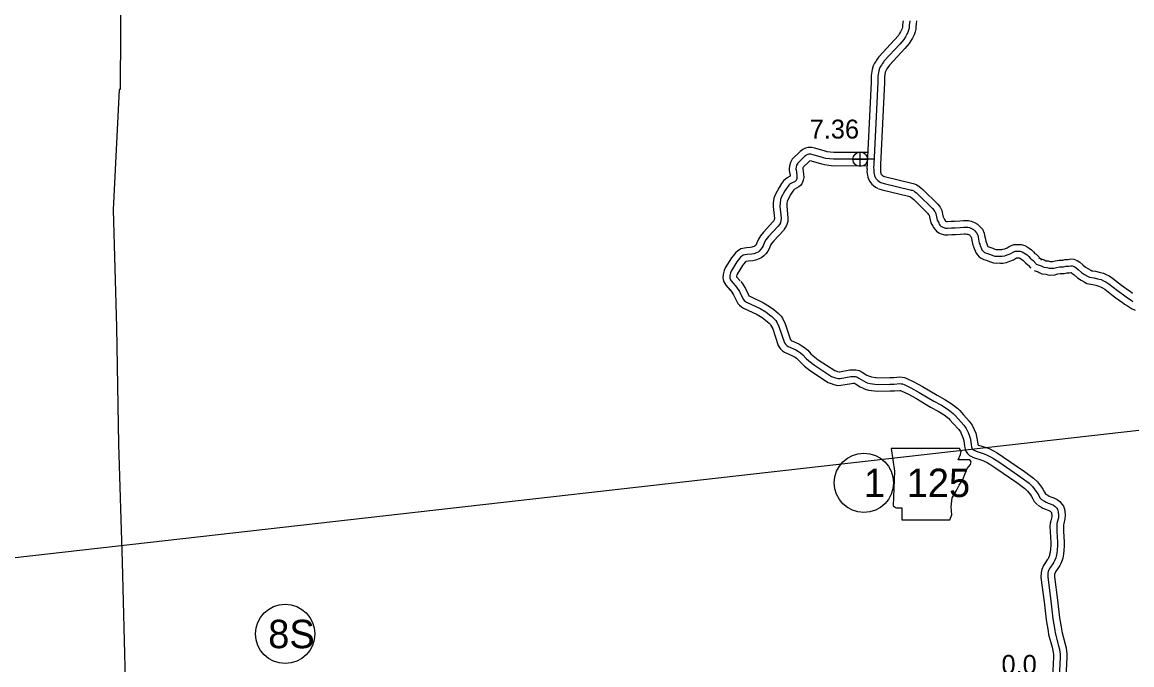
# Model space of a CAD drawing. Extents: x 31699 to 244310, y -8841 to 11474.
# Drawn here: x 144701 to 146350, y 140 to 1095 of the extents above; entities that cross this region are included whole.
import ezdxf

# ---------------------------------------------------------------- set-up
doc = ezdxf.new("R2010")
doc.units = 0
for name, color, linetype in [('B_Logo', 7, 'Continuous'), ('G-ANNO-TEXT', 7, 'Continuous'), ('Level 21', 7, 'Continuous'), ('Level 48', 7, 'Continuous'), ('Level 55', 7, 'Continuous'), ('R_Border Notes', 7, 'Continuous'), ('R_Logo', 7, 'Continuous'), ('R_XS_EARTHWORK_STAGE2', 7, 'Continuous'), ('S_WALL_ANNOT', 7, 'Continuous')]:
    doc.layers.add(name, color=color, linetype=linetype)

msp = doc.modelspace()

# ---------------------------------------------------------------- linework, layer by layer
at = {"layer": 'B_Logo'}
for points in [[(146019.9, 1097), (146019.5, 1093.6), (146019, 1090), (146018.7, 1086.3), (146018, 1083.3), (146017.1, 1079.9), (146015, 1076.2), (146013.5, 1073.2), (146010.9, 1069.4), (146004.9, 1062.5), (145981.8, 1037.5), (145980.7, 1035.8), (145978.6, 1033), (145977.6, 1031.3), (145976, 1028.9), (145974.7, 1026.5), (145973.7, 1022.7), (145972.5, 1014.8), (145972.3, 1011.6), (145972.3, 1005.8), (145966.5, 883.9), (145966.2, 878.5), (145966.4, 876.8), (145966.3, 873.6), (145966.6, 871.3), (145966.9, 869.4), (145967.3, 867.4), (145967.9, 865.8), (145968.7, 863.8), (145969.5, 862.7), (145970.6, 861.6), (145972.6, 859.7), (145974.2, 858.3), (145977, 857)], [(145967.7, 891.8), (145906.7, 891.4), (145900.6, 892), (145895, 892.8), (145891.6, 893.6), (145876.5, 898.1), (145872.9, 898.9), (145870.9, 899.1), (145869.8, 899), (145868.5, 898.7), (145866, 897.5), (145864.8, 896.7), (145863.6, 895.6), (145853.4, 885.6), (145851.8, 882.8), (145851, 880.1), (145850.8, 877.2), (145850.9, 875.9), (145852.2, 868.2), (145852.3, 865), (145852, 862.9), (145851.4, 861.2), (145850.9, 860.1), (145850.4, 859.4), (145849.4, 858.5), (145843, 855.2), (145841.7, 854.3), (145840, 852.7), (145837.8, 849.7), (145834.4, 844.4), (145828.9, 834.4), (145827.9, 831.4), (145827.1, 826.1), (145827, 821.7), (145828.7, 803.8), (145828.5, 800.4), (145827.6, 797), (145826.1, 794.4), (145824.4, 792.1), (145810.2, 776.5), (145806.2, 771.8), (145804.1, 768.1), (145801.9, 763), (145800.4, 760.3), (145798.6, 757.7), (145795.9, 754.8)], [(145977, 857), (145981.7, 855.5), (146020.4, 846.1), (146022.1, 845.7), (146023.4, 845.3), (146025.7, 844.4), (146027.6, 843.1), (146029.6, 841.5), (146032.5, 839.1), (146053.8, 818.1), (146055.4, 816), (146056.7, 814.3), (146057.4, 813.3), (146058, 811.9), (146058.4, 810.5), (146058.9, 808.1), (146059.8, 803.3), (146060.4, 800.8), (146062.8, 796.9), (146063.6, 795.2), (146064.7, 793.7), (146066.2, 792.1), (146067.9, 790.9), (146068.9, 790.4), (146073, 789), (146076.1, 789.1), (146081.8, 789.3), (146087.1, 789.6), (146094.6, 790.1), (146100, 790.5), (146102.8, 790.6), (146106, 790.3), (146108.7, 789.9), (146111.7, 788.7), (146114.5, 786.9), (146116.5, 785.1), (146119.2, 782), (146120.7, 778.5), (146121.2, 776.2), (146121.8, 772.7), (146123.1, 766.9), (146123.8, 765.1), (146124.7, 762), (146125.7, 759.7), (146127.1, 757), (146128, 755.6), (146129.6, 754.2), (146131, 753.1), (146133.6, 751.8), (146137, 750.9), (146139.6, 749.8), (146143, 748.5), (146146.3, 747.5), (146148.6, 747.2), (146152.8, 747.3), (146155.1, 747.2), (146157.2, 747.2), (146160.9, 747.9), (146164.6, 749.2), (146169, 751.1), (146172.2, 753.1), (146174.6, 754), (146176.4, 754.7), (146178.5, 754.8), (146181, 754.7), (146184, 754.6), (146186.8, 753.9), (146189.4, 752.4), (146191.8, 751), (146194.2, 749.2), (146196.7, 746.8), (146198.8, 744.4), (146201.2, 742.3), (146203, 741.1), (146206.9, 736.7), (146207.8, 735.5)], [(145795.9, 754.8), (145794.5, 753.6), (145792.2, 752.4), (145788.1, 751.1), (145785.1, 750.3), (145778.4, 749.8), (145772.6, 748.8), (145770.1, 747.1), (145768.6, 745.7), (145765.1, 741.7), (145763.2, 739.2), (145754.6, 725.3), (145753.4, 722.8), (145752.5, 718.8), (145752.5, 715.5), (145752.6, 714.6), (145753, 713.1), (145753.5, 712.1), (145754.6, 710.6), (145760.7, 703.9)], [(146207.8, 735.5), (146215.1, 733.1), (146216.9, 731.9), (146218.9, 731), (146223.5, 730.4), (146226.8, 729.8), (146229, 729.4), (146233.6, 729.6), (146237.6, 730.8), (146242.4, 731.5), (146248.3, 731.7), (146251.8, 732.4), (146256.1, 732.7), (146259.3, 733.2), (146261.3, 733), (146263.8, 732.1), (146266.6, 730.4), (146270.5, 727.1), (146274.9, 723.2), (146279.3, 720.4), (146283.8, 717.9), (146286.6, 716.2), (146290.3, 715.6), (146293.8, 715), (146298.7, 713.9), (146304.1, 712.5), (146307.4, 710.9), (146311, 709.2), (146315.5, 706.4), (146328.4, 696.5), (146332, 693.7), (146337.3, 689.8), (146341.3, 687.1), (146344.8, 684.5), (146348.5, 682), (146351.3, 680.1)], [(145760.7, 703.9), (145762.6, 701.4), (145766.9, 694.7), (145770.7, 686.5), (145772.8, 682.9), (145773.8, 681.7), (145775.7, 680.1), (145777.4, 679.1), (145797.7, 669.5), (145806, 664.5), (145811.6, 660.3), (145814.9, 657.7), (145818, 655), (145820.9, 651.9), (145822.5, 649.4), (145825.5, 643), (145833.6, 618.8), (145835.2, 616.4), (145837.2, 614.5), (145839, 613.4), (145850.4, 608), (145854.5, 605.6), (145857.4, 603.8), (145861.2, 600.6), (145866, 595.3), (145869.8, 591.8), (145878.1, 585.3), (145903.6, 568.7), (145906.4, 567.5), (145909.7, 566.4), (145913.6, 565.4), (145916.5, 565.5), (145932.2, 568.4), (145935.5, 568.6), (145938.5, 568.5), (145940.1, 568.3), (145941, 568), (145944.2, 566.3), (145951.3, 561.9), (145954.6, 560.3), (145956.8, 559.4), (145960.8, 558.2), (145968, 557.1)], [(145968, 557.1), (145971.9, 556.7), (145990.4, 557.1), (145996.8, 557.4), (146005.2, 558), (146007.2, 557.9), (146009.1, 557.5), (146011.3, 556.7), (146021.4, 551.8), (146033.9, 545), (146055.6, 531.9), (146067, 526), (146077, 519.5), (146084.4, 513.5), (146086.7, 511.2), (146092, 505.1), (146100.3, 496.1), (146103.7, 491.3), (146106.6, 485.6), (146108.3, 481.2), (146109.8, 475.3), (146110.8, 466.8), (146111.5, 463.9), (146112, 462.4), (146113.2, 460.6), (146114.5, 459.5), (146116.3, 458.4), (146118.3, 457.4), (146130.2, 453.7), (146133.6, 452.4), (146139.6, 449.4), (146144.2, 446.7), (146153.4, 440.6), (146184.7, 419.2), (146197, 410), (146202.2, 405.1), (146207.3, 398.2), (146208.9, 395.7), (146211.4, 391.8), (146213.2, 388.4), (146214.2, 387.1), (146215.7, 386)], [(146215.7, 386), (146219.8, 383.4), (146222.2, 382), (146225.4, 380.5), (146230, 378.9), (146233.4, 377.2), (146236, 375.3), (146238.2, 372.8), (146239.1, 371.3), (146239.9, 369.4), (146240.4, 367.6), (146240.9, 362), (146240.6, 358.5), (146239, 352.1), (146238.5, 349.4), (146238.1, 345.4), (146238.2, 338.3), (146239.4, 322.2), (146239.4, 317.4), (146239, 311), (146238.4, 306.1), (146237.3, 301.3), (146236.7, 299.1), (146234.9, 294.7), (146233.9, 292.7), (146232.3, 290.3), (146228.8, 285.3), (146227.5, 283), (146225.6, 278.7), (146224.9, 276.1), (146224.7, 270.4), (146229.6, 235.1), (146232.5, 208.4), (146235.1, 191.8), (146235.9, 187.6), (146241, 168.5), (146242.2, 163.2), (146242.9, 159.1), (146243.2, 156.5), (146243.3, 151.4), (146239.3, 71.5)]]:
    msp.add_lwpolyline(points, dxfattribs=at)
at = {"layer": 'G-ANNO-TEXT'}
msp.add_lwpolyline([(145992.2, 461.6), (145997.3, 427.8), (145995.1, 376.4), (145999.6, 373.6), (146008, 373.6), (146008, 355.6), (146079.1, 355.6), (146082.5, 362.9), (146081.3, 374.8), (146083, 388.3), (146089.2, 399), (146093.2, 406.9), (146098.8, 415.4), (146102.2, 424.4), (146105, 431.7), (146110.1, 437.9), (146111.2, 441.9), (146109, 444.7), (146091.5, 444.7), (146095.4, 452.6), (146096, 457.6), (146093.7, 461.5)], close=True, dxfattribs=at)
at = {"layer": 'Level 21'}
for p, q in [((145935.3, 891.5), (145957, 891.5)), ((145946.2, 880.6), (145946.2, 902.3))]:
    msp.add_line(p, q, dxfattribs=at)
msp.add_circle((145946.2, 891.5), 10.8, dxfattribs=at)
at = {"layer": 'Level 48'}
msp.add_line((143596.9, 175.4), (149053.5, 794.7), dxfattribs=at)
at = {"layer": 'Level 55'}
for points in [[(146009.8, 1097), (146009.6, 1094.9), (146009, 1091.2), (146008.8, 1087.8), (146008.3, 1085.7), (146007.7, 1083.6), (146006.2, 1081), (146004.8, 1078.3), (146003, 1075.5), (145997.4, 1069.1), (145973.9, 1043.7), (145972.5, 1041.5), (145970.4, 1038.7), (145969.2, 1036.8), (145967.3, 1034), (145965.4, 1030.1), (145963.8, 1024.8), (145962.6, 1015.9), (145962.3, 1011.9), (145962.3, 1006), (145956.5, 884.4), (145956.2, 878.4), (145956.4, 876.5), (145956.3, 873.1), (145956.7, 869.8), (145957.1, 867.6), (145957.6, 864.9), (145958.6, 862.1), (145960, 858.7), (145961.9, 856.3), (145963.5, 854.5), (145965.9, 852.3), (145968.7, 849.8), (145972.8, 848)], [(146029.9, 1096.9), (146029.5, 1092.3), (146028.9, 1088.9), (146028.6, 1084.7), (146027.7, 1081), (146026.5, 1076.1), (146023.8, 1071.4), (146022.1, 1068.2), (146018.9, 1063.4), (146012.3, 1055.8), (145989.7, 1031.3), (145988.9, 1030), (145986.9, 1027.3), (145986, 1025.9), (145984.6, 1023.9), (145984.1, 1022.8), (145983.5, 1020.7), (145982.5, 1013.7), (145982.3, 1011.2), (145982.3, 1005.6), (145976.5, 883.4), (145976.3, 878.7), (145976.4, 877.1), (145976.3, 874.1), (145976.5, 872.7), (145976.8, 871.1), (145977, 870), (145977.2, 869.5), (145977.4, 869), (145977.6, 868.7), (145979.3, 867.1), (145979.7, 866.8), (145981.2, 866.1)], [(145980.2, 866.5), (145984.5, 865.1), (146022.7, 855.8), (146024.7, 855.4), (146026.7, 854.8), (146030.5, 853.2), (146033.6, 851.1), (146035.8, 849.3), (146039.1, 846.6), (146061.3, 824.7), (146063.3, 822.1), (146064.8, 820.1), (146066.1, 818.1), (146067.4, 815.4), (146068.1, 813), (146068.7, 810), (146069.6, 805.3), (146069.8, 804.7), (146071.5, 801.8), (146072.2, 800.4), (146072.4, 800.1), (146072.8, 799.7), (146072.9, 799.6), (146074.6, 799), (146075.7, 799.1), (146081.3, 799.3), (146086.5, 799.6), (146094, 800.1), (146099.4, 800.4), (146103, 800.6), (146107.3, 800.2), (146111.2, 799.6), (146116.2, 797.6), (146120.5, 794.9), (146123.6, 792.2), (146127.8, 787.4), (146130.2, 781.6), (146131, 778.2), (146131.7, 774.5), (146132.6, 769.9), (146133.3, 768.4), (146134.1, 765.5), (146134.7, 764.1), (146135.8, 762), (146135.8, 762), (146136, 761.9), (146136.3, 761.7), (146137.3, 761.1), (146140.2, 760.3), (146143.3, 759.1), (146146.2, 758), (146148.4, 757.3), (146149.3, 757.2), (146152.9, 757.3), (146155.4, 757.2), (146156.4, 757.2), (146158.3, 757.6), (146161, 758.5), (146164.4, 760), (146167.7, 762), (146170.9, 763.3), (146174.4, 764.6), (146178.5, 764.8), (146181.3, 764.7), (146185.4, 764.6), (146190.6, 763.2), (146194.3, 761.1), (146197.4, 759.4), (146200.8, 756.7), (146203.8, 753.8), (146205.8, 751.6), (146207.4, 750.2), (146209.7, 748.6), (146214.6, 743.1), (146215.7, 741.7)], [(145973.8, 847.6), (145978.9, 845.8), (146018.1, 836.4), (146019.5, 836.1), (146020.1, 835.9), (146020.8, 835.6), (146021.5, 835.1), (146023.3, 833.6), (146025.9, 831.6), (146046.2, 811.5), (146047.4, 809.9), (146048.6, 808.4), (146048.7, 808.1), (146049.1, 806.1), (146050, 801.2), (146051.1, 796.9), (146054, 792), (146055.1, 790), (146056.9, 787.3), (146059.7, 784.5), (146062.8, 782.2), (146065.1, 781.2), (146071.4, 778.9), (146076.5, 779.1), (146082.4, 779.4), (146087.7, 779.6), (146095.3, 780.1), (146100.6, 780.5), (146102.5, 780.6), (146104.8, 780.3), (146106.1, 780.2), (146107.2, 779.7), (146108.4, 778.9), (146109.3, 778.1), (146110.6, 776.6), (146111.1, 775.4), (146111.4, 774.2), (146112, 770.8), (146113.5, 764), (146114.3, 761.8), (146115.3, 758.6), (146116.8, 755.3), (146118.5, 752.1), (146120.2, 749.3), (146123.1, 746.5), (146125.8, 744.6), (146130, 742.4), (146133.8, 741.4), (146136, 740.5), (146139.8, 739), (146144.2, 737.7), (146148, 737.2), (146152.8, 737.3), (146154.8, 737.2), (146158.1, 737.1), (146163.5, 738.2), (146168.3, 739.9), (146173.7, 742.2), (146176.7, 744.1), (146178.2, 744.7), (146178.3, 744.7), (146178.5, 744.8), (146180.8, 744.7), (146182.6, 744.7), (146183, 744.6), (146184.4, 743.8), (146186.2, 742.7), (146187.6, 741.6), (146189.5, 739.8), (146191.8, 737.3), (146195, 734.5), (146196.3, 733.5), (146199.2, 730.3), (146199.9, 729.4)], [(146210.9, 745), (146219.5, 742.2), (146221.7, 740.7), (146225.2, 740.3), (146228.6, 739.6), (146229.6, 739.4), (146231.9, 739.6), (146235.6, 740.6), (146241.6, 741.5), (146247.2, 741.6), (146250.4, 742.3), (146254.9, 742.7), (146259, 743.3), (146263.5, 742.9), (146268.3, 741.1), (146272.5, 738.5), (146277, 734.6), (146280.9, 731.2), (146284.4, 729), (146288.9, 726.5), (146290.2, 725.7), (146291.8, 725.4), (146295.7, 724.9), (146301.1, 723.6), (146307.5, 721.9), (146311.7, 720), (146315.8, 718), (146321.2, 714.6), (146334.5, 704.4), (146338, 701.6), (146343, 698), (146347.1, 695.3), (146350.6, 692.6)], [(146204.7, 726), (146210.7, 724.1), (146212, 723.2), (146216.2, 721.3), (146221.9, 720.5), (146225, 719.9), (146228.5, 719.3), (146235.3, 719.7), (146239.7, 721), (146243.3, 721.5), (146249.4, 721.7), (146253.2, 722.4), (146257.3, 722.8), (146259.3, 723.1), (146259.4, 723), (146260.7, 722.3), (146263.9, 719.5), (146268.9, 715.1), (146274.2, 711.8), (146278.8, 709.3), (146283, 706.7), (146288.7, 705.7), (146292, 705.2), (146296.3, 704.2), (146300.7, 703), (146303.1, 701.9), (146306.2, 700.4), (146309.8, 698.2), (146322.2, 688.7), (146325.9, 685.7), (146331.5, 681.6), (146335.5, 679), (146339, 676.3), (146343, 673.6), (146346, 671.7), (146349.3, 669.7), (146354.4, 667.1)]]:
    msp.add_lwpolyline(points, dxfattribs=at)
at = {"layer": 'R_Border Notes'}
for centre in [(145951.7, 410.6), (145092.1, 186)]:
    msp.add_circle(centre, 44, dxfattribs=at)
at = {"layer": 'R_Logo'}
msp.add_lwpolyline([(144844.4, 1502.1), (144847, 1349.7), (144848, 1168.6), (144847.2, 995.2), (144845.4, 995.2), (144836.7, 816.2), (144841.5, 641.9), (144844.6, 468.1), (144849.9, 292.7), (144854.6, 117.5), (144861, -14.9)], dxfattribs=at)
msp.add_lwpolyline([(144844.4, 1502.1), (144847, 1349.7), (144848, 1168.6), (144847.2, 995.2), (144845.4, 995.2), (144836.7, 816.2), (144841.5, 641.9), (144844.6, 468.1), (144849.9, 292.7), (144854.6, 117.5), (144861, -14.9)], dxfattribs=at)
at = {"layer": 'R_XS_EARTHWORK_STAGE2'}
for points in [[(145956.5, 901.7), (145907.1, 901.4), (145901.8, 901.9), (145896.9, 902.6), (145894.2, 903.3), (145879, 907.8), (145874.4, 908.9), (145871, 909.1), (145868.2, 909), (145865, 908.1), (145860.9, 906.1), (145858.8, 904.6), (145856.9, 903.1), (145845.3, 891.8), (145842.5, 886.7), (145841.1, 881.9), (145840.8, 877.3), (145840.9, 874.8), (145842.2, 867.1), (145842.3, 866.1), (145837.8, 863.8), (145835.3, 862), (145832.4, 859.3), (145829.5, 855.4), (145825.8, 849.5), (145819.8, 838.4), (145818.1, 833.8), (145817.1, 826.9), (145817, 821.3), (145818.7, 803.6), (145818.6, 802), (145818.3, 800.9), (145817.7, 799.9), (145816.6, 798.4), (145802.7, 783.1), (145798, 777.5), (145795.1, 772.6), (145792.9, 767.4), (145792, 765.7), (145790.8, 764), (145788.6, 761.6)], [(145955.3, 881.7), (145906.3, 881.4), (145899.4, 882), (145893.1, 883), (145889.1, 883.9), (145873.9, 888.5), (145871.5, 889), (145871.1, 888.8), (145870.9, 888.7), (145870.3, 888.2), (145861.4, 879.5), (145861.1, 878.9), (145860.9, 878.3), (145860.8, 877.1), (145860.8, 877), (145862.2, 869.3), (145862.4, 864.3), (145861.7, 860.4), (145860.7, 857.5), (145859.5, 854.8), (145857.7, 852.6), (145855.1, 850.2), (145848.2, 846.6), (145848, 846.5), (145847.5, 846), (145846, 844), (145843, 839.4), (145838.1, 830.3), (145837.7, 829), (145837.1, 825.2), (145837, 822.1), (145838.7, 804), (145838.5, 798.7), (145836.9, 793), (145834.5, 789), (145832.2, 785.8), (145817.7, 770), (145814.4, 766), (145813.1, 763.7), (145810.9, 758.5), (145808.9, 755), (145806.4, 751.4), (145803.2, 748)], [(145789.5, 762.5), (145788.9, 762), (145788.3, 761.7), (145785.3, 760.7), (145783.4, 760.2), (145777.1, 759.7), (145768.8, 758.3), (145763.9, 755), (145761.5, 752.7), (145757.3, 748.1), (145754.9, 744.9), (145745.8, 730), (145743.9, 726), (145742.5, 720), (145742.4, 714.9), (145742.8, 712.7), (145743.6, 709.4), (145745, 706.9), (145746.8, 704.3), (145753.3, 697.1)], [(145803.2, 748), (145800.1, 745.3), (145796.1, 743.2), (145790.8, 741.5), (145786.7, 740.4), (145779.7, 739.9), (145776.4, 739.3), (145776.4, 739.3), (145775.8, 738.8), (145772.8, 735.3), (145771.4, 733.5), (145763.4, 720.5), (145762.9, 719.5), (145762.5, 717.7), (145762.5, 716.8), (145768.1, 710.6)], [(145768.7, 709.9), (145770.8, 707.1), (145775.7, 699.6), (145779.6, 691.1), (145781, 688.7), (145781.5, 688.3), (145782.1, 687.9), (145802.5, 678.3), (145811.5, 672.8), (145817.8, 668.2), (145821.3, 665.3), (145824.9, 662.2), (145828.8, 658.2), (145831.3, 654.3), (145834.8, 646.7), (145842.7, 623.2), (145843, 622.9), (145843.5, 622.4), (145843.9, 622.1), (145854.9, 616.9), (145859.7, 614.2), (145863.4, 611.8), (145868.2, 607.8), (145873.1, 602.3), (145876.3, 599.4), (145883.9, 593.4), (145908.3, 577.5), (145909.9, 576.8), (145912.5, 576), (145914.8, 575.5), (145915.5, 575.5), (145930.9, 578.3), (145935.3, 578.7), (145939.5, 578.5), (145942.3, 578.1), (145944.9, 577.3), (145949.3, 575), (145956.2, 570.6), (145958.5, 569.5), (145960, 568.9), (145963, 568), (145969.6, 566.9)], [(145752.7, 697.8), (145754.4, 695.6), (145758.1, 689.9), (145761.9, 681.9), (145764.6, 677.1), (145766.8, 674.5), (145769.9, 671.9), (145772.7, 670.2), (145793, 660.6), (145800.4, 656.1), (145805.5, 652.4), (145808.4, 650), (145811.1, 647.7), (145813.1, 645.7), (145813.7, 644.6), (145816.2, 639.3), (145824.6, 614.5), (145827.5, 610), (145830.9, 606.7), (145834, 604.6), (145845.8, 599.1), (145849.4, 597.1), (145851.4, 595.7), (145854.2, 593.4), (145858.9, 588.2), (145863.3, 584.1), (145872.3, 577.2), (145898.8, 559.8), (145902.9, 558.1), (145907, 556.8), (145912.4, 555.4), (145917.5, 555.5), (145933.5, 558.4), (145935.7, 558.6), (145937.5, 558.6), (145939.2, 557.7), (145946.4, 553.1), (145950.6, 551.1), (145953.5, 550), (145958.5, 548.5), (145967.2, 547.1)], [(145968.8, 567), (145972.2, 566.8), (145990.1, 567.1), (145996.2, 567.3), (146005.1, 568.1), (146008.5, 567.8), (146012, 567.1), (146015.3, 565.8), (146026, 560.7), (146038.9, 553.7), (146060.5, 540.6), (146072.1, 534.6), (146082.9, 527.6), (146091.1, 521), (146094, 518), (146099.4, 511.8), (146108.1, 502.4), (146112.3, 496.5), (146115.7, 489.6), (146117.8, 484.2), (146119.6, 477.1), (146120.7, 468.5), (146121, 467.2), (146122, 466.7), (146133.5, 463.1), (146137.7, 461.6), (146144.4, 458.2), (146149.5, 455.1), (146159, 448.9), (146190.5, 427.3), (146203.4, 417.6), (146209.7, 411.8), (146215.5, 403.9), (146217.3, 401.1), (146220.1, 396.7), (146221.4, 394.3), (146221.6, 394.1)], [(145967.2, 547.1), (145971.6, 546.7), (145990.7, 547.1), (145997.4, 547.4), (146005.3, 548), (146005.9, 548), (146006.3, 547.9), (146007.3, 547.5), (146016.9, 542.9), (146028.9, 536.3), (146050.7, 523.1), (146062, 517.3), (146071.1, 511.4), (146077.7, 506.1), (146079.4, 504.4), (146084.5, 498.5), (146092.6, 489.7), (146095.1, 486.2), (146097.4, 481.6), (146098.7, 478.1), (146099.9, 473.4), (146101, 465.1), (146101.9, 461), (146103.1, 457.8), (146105.5, 454.1), (146108.4, 451.4), (146111.5, 449.6), (146114.7, 448.1), (146126.9, 444.2), (146129.6, 443.2), (146134.8, 440.6), (146138.9, 438.2), (146147.8, 432.3), (146178.8, 411), (146190.6, 402.3), (146194.7, 398.4), (146199.1, 392.5), (146200.5, 390.3), (146202.7, 386.8), (146204.8, 382.7), (146207.4, 379.8), (146209.8, 378)], [(146221.1, 394.4), (146225, 392), (146226.9, 390.9), (146229.2, 389.8), (146233.9, 388.1), (146238.6, 385.8), (146242.9, 382.7), (146246.3, 378.6), (146248, 375.9), (146249.2, 372.9), (146250.3, 369.6), (146250.9, 362), (146250.4, 356.9), (146248.8, 350), (146248.4, 348), (146248.1, 345), (146248.2, 338.7), (146249.4, 322.5), (146249.4, 317), (146248.9, 310.1), (146248.2, 304.4), (146247, 298.8), (146246.1, 295.8), (146244, 290.6), (146242.6, 287.8), (146240.6, 284.6), (146237.2, 280), (146236.4, 278.5), (146235.1, 275.4), (146234.9, 274.6), (146234.7, 270.9), (146239.5, 236.4), (146242.4, 209.8), (146245, 193.4), (146245.6, 189.8), (146250.7, 170.9), (146252, 165.2), (146252.8, 160.4), (146253.1, 157.1), (146253.3, 151.3), (146249.2, 70.8)], [(146210.3, 377.6), (146214.6, 374.9), (146217.6, 373.1), (146221.6, 371.2), (146226.2, 369.6), (146228.2, 368.6), (146229.1, 368), (146230, 366.9), (146230.2, 366.6), (146230.5, 365.9), (146230.6, 365.7), (146230.9, 362.1), (146230.7, 360.2), (146229.2, 354.2), (146228.6, 350.8), (146228.1, 345.8), (146228.2, 337.8), (146229.4, 321.8), (146229.4, 317.7), (146229, 312), (146228.5, 307.7), (146227.6, 303.8), (146227.2, 302.4), (146225.8, 298.9), (146225.2, 297.7), (146224, 295.9), (146220.3, 290.7), (146218.5, 287.5), (146216.1, 282), (146215, 277.5), (146214.6, 269.9), (146219.6, 233.9), (146222.6, 207.1), (146225.2, 190.1), (146226.1, 185.4), (146231.3, 166.1), (146232.4, 161.3), (146233, 157.7), (146233.2, 155.8), (146233.3, 151.5), (146229.3, 72.3)]]:
    msp.add_lwpolyline(points, dxfattribs=at)

# ---------------------------------------------------------------- texts
at = {"layer": 'G-ANNO-TEXT'}
msp.add_text('125', height=42.24, dxfattribs=at).set_placement((146015.2, 389.4))
at = {"layer": 'R_Border Notes'}
for s, height, p in [('1', 42.2, (145951.7, 389.5)), ('8S', 42.24, (145066.9, 164.8))]:
    msp.add_text(s, height=height, dxfattribs=at).set_placement(p)
at = {"layer": 'S_WALL_ANNOT'}
for s, p in [('7.36', (145871.2, 922.2)), ('0.0', (146156.1, 126.6))]:
    msp.add_text(s, height=28.16, dxfattribs=at).set_placement(p)

doc.saveas('drawing.dxf')
